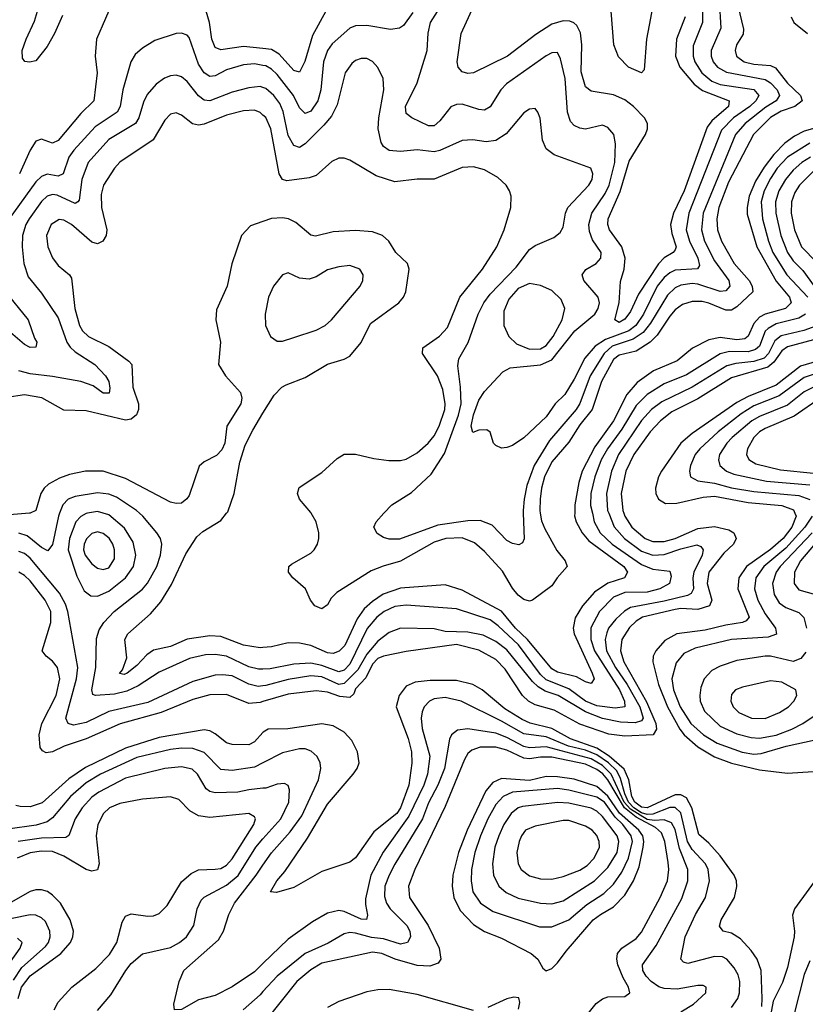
# Model space of a CAD drawing. Header units: inches. Extents: x 884549 to 1028252, y 526810 to 653624.
# Tile 583 of 656: x 979133 to 981934, y 548249 to 551760. Entities that reach past the tile are written whole.
import ezdxf

# ---------------------------------------------------------------- set-up
doc = ezdxf.new("R2010")
doc.units = ezdxf.units.IN
doc.header["$MEASUREMENT"] = 0
for name, color, linetype in [('A9574', 7, 'Continuous'), ('A9575', 7, 'Continuous'), ('A9584', 7, 'Continuous'), ('A9585', 7, 'Continuous')]:
    doc.layers.add(name, color=color, linetype=linetype)

msp = doc.modelspace()

# ---------------------------------------------------------------- linework, layer by layer
at = {"layer": 'A9574', "color": 5}
for points, elevation in [([(979167.4, 550000), (979067.6, 549992.4), (979038.8, 549981.2), (979010, 549959.9), (978975.5, 549924.5), (978914, 549846), (978836.2, 549783.8), (978690, 549639.9), (978630, 549587.1), (978610, 549575.3), (978590, 549570.9), (978558.7, 549578.7), (978530, 549596.6), (978437.3, 549690), (978410, 549765.1), (978373.4, 549813.4), (978372, 549830), (978391.5, 549890), (978398, 549930), (978390, 549976.2), (978371.9, 550000)], 2220), ([(979274.6, 550000), (979270.6, 549989.4), (979250, 549888.3), (979233.4, 549866.6), (979210, 549877.5), (979159, 549919), (979130, 549929)], 2240), ([(979374.6, 550000), (979370, 549999.2), (979350, 549988.5), (979332.6, 549970), (979310.3, 549910), (979304.9, 549870), (979336.1, 549776.1), (979362.9, 549722.9), (979385.6, 549705.6), (979410, 549705), (979450, 549722.1), (979509.5, 549770), (979537.8, 549810), (979546.8, 549850), (979537.1, 549897.1), (979506.8, 549946.8), (979450, 549994), (979430.1, 550000)], 2260), ([(980000, 549444.5), (979984.1, 549444.1), (979950, 549452.7), (979870, 549489.9), (979830, 549496.6), (979795.2, 549495.2), (979738.1, 549481.9), (979630, 549432.9), (979554.7, 549385.3), (979514.4, 549365.6), (979470, 549354.6), (979402.9, 549350), (979393.9, 549353.9), (979389.5, 549370), (979403.6, 549450), (979406.8, 549553.2), (979415.8, 549584.2), (979432.5, 549610), (979469.9, 549650.1), (979570, 549729.6), (979588.8, 549751.2), (979621.3, 549810), (979634.3, 549850), (979639.6, 549890), (979634, 549910), (979621.5, 549930), (979571.1, 549990), (979559.8, 550000)], 2240), ([(980000, 549520.8), (979990, 549519.9), (979930, 549529.9), (979850, 549560.1), (979810, 549563.1), (979730, 549551.3), (979670, 549524.9), (979610, 549512), (979585.3, 549494.7), (979550, 549457.5), (979515.8, 549430), (979505.6, 549425.6), (979488.9, 549428.9), (979498.5, 549441.5), (979515, 549485), (979507, 549550), (979518.6, 549570), (979598.9, 549641.1), (979635.9, 549684.1), (979673.5, 549746.5), (979724.9, 549855.1), (979764.6, 549915.4), (979785.5, 549934.5), (979850, 549974.2), (979870.2, 550000)], 2220), ([(980000, 549384.5), (979982.6, 549382.6), (979950, 549390.6), (979890, 549419.8), (979855.6, 549424.4), (979830, 549422.4), (979750, 549399.6), (979590, 549325.7), (979450, 549292.9), (979370, 549254.1), (979324.3, 549244.3), (979305, 549250), (979296.6, 549270), (979335.2, 549410), (979339.8, 549450), (979304, 549650), (979295.9, 549675.9), (979274.8, 549714.8), (979170, 549840.3), (979150, 549856.2), (979130, 549863.8)], 2260), ([(980000, 549328.3), (979990, 549325.4), (979950, 549321.3), (979870, 549354.1), (979810, 549352.1), (979750, 549336.1), (979636.6, 549290), (979490.6, 549249.4), (979370, 549196.1), (979290.7, 549169.3), (979250, 549149.5), (979226.4, 549146.4), (979213.3, 549153.3), (979205.4, 549165.4), (979201.7, 549210), (979212, 549250), (979262.4, 549350), (979275.9, 549410), (979267.8, 549450), (979250, 549473.2), (979226.5, 549490), (979212.8, 549510), (979244.1, 549610), (979243.9, 549650), (979222.9, 549690), (979170, 549758.7), (979150, 549778.4), (979130, 549789.5)], 2280), ([(980000, 549218.6), (979970, 549185), (979950, 549174.2), (979890, 549175.8), (979870, 549181.6), (979830, 549214), (979810, 549224.4), (979790, 549227.4), (979630, 549200.2), (979510, 549162), (979367, 549093), (979307.4, 549052.6), (979212.8, 548967.2), (979170, 548953.9), (979134, 548954), (979118.4, 548958.4)], 2320), ([(980000, 549109.7), (979970, 549094.3), (979890, 549082.3), (979850, 549086.7), (979790, 549146.8), (979750, 549161.6), (979710, 549162.8), (979670, 549157.8), (979550, 549128.8), (979420.9, 549070), (979370, 549039.3), (979313.3, 548990), (979250, 548913.7), (979230, 548899.7), (979191.7, 548888.3), (979090, 548873.5)], 2340), ([(980000, 549019.4), (979950, 549014.5), (979910, 549005.6), (979830, 549003.4), (979810, 549007.9), (979797.7, 549017.7), (979766.7, 549070), (979747.8, 549087.8), (979710, 549095.7), (979650, 549089.9), (979510, 549055.8), (979414.2, 549005.8), (979390, 548987.4), (979355.7, 548950), (979330.9, 548910), (979308.3, 548851.7), (979296.5, 548843.5), (979210, 548842.2), (979126.6, 548830)], 2360), ([(979255.2, 548230), (979270, 548257.1), (979318.8, 548310), (979403.6, 548376.4), (979452.6, 548427.4), (979479.3, 548470), (979497.9, 548542.1), (979510, 548563.6), (979530, 548572.1), (979590, 548563.3), (979610, 548564.6), (979630, 548572.5), (979658.3, 548601.7), (979710, 548685.8), (979743.9, 548716.1), (979770, 548729.2), (979830, 548730.5), (979850, 548733.9), (979870, 548744.9), (979890, 548768.1), (979967.2, 548890), (979973.4, 548910), (979970, 548917.4), (979949.1, 548929.1), (979810, 548915.5), (979770, 548921.4), (979739.2, 548939.2), (979699.5, 548979.5), (979670, 548989.3), (979570, 548981.1), (979490, 548965.2), (979453.2, 548950), (979430.8, 548930), (979410.6, 548890), (979404.9, 548850), (979415.5, 548750), (979410, 548728.6), (979390, 548723.9), (979370, 548730.4), (979290, 548777.6), (979250, 548793.6), (979210, 548795.8), (979170, 548789), (979124.1, 548770)], 2380), ([(979410, 548227), (979457.1, 548282.9), (979511.3, 548370), (979530, 548394.2), (979570, 548429.3), (979670, 548452.2), (979702.3, 548470), (979727, 548490), (979753.8, 548530), (979765.2, 548590), (979779.7, 548620.3), (979790, 548631.4), (979870, 548673.6), (979911.2, 548708.8), (979974.2, 548810), (980000, 548838.9)], 2360), ([(980000, 548394.6), (979970, 548365.6), (979890, 548311.8), (979830, 548281.2), (979770, 548265.3), (979710, 548231.3), (979684, 548230), (979682.6, 548250), (979700.6, 548330), (979718.3, 548370), (979841.4, 548478.6), (979859.6, 548510), (979878.1, 548570), (979898.5, 548610), (979975.5, 548710), (980000, 548745.7)], 2340), ([(979127.4, 548270), (979138.4, 548310), (979170, 548350.9), (979278.9, 548430), (979313.9, 548470), (979322.5, 548490), (979323.9, 548510), (979313, 548550), (979277.5, 548610), (979250, 548638.8), (979231.1, 548651.1), (979210, 548657.3), (979190, 548657.1), (979170, 548651.4), (979092.7, 548607.3)], 2420), ([(979110, 548335.7), (979140.4, 548380.4), (979224.6, 548455.4), (979235.1, 548470), (979241, 548490), (979240.3, 548510), (979224.3, 548544.3), (979210, 548557.9), (979190, 548567.4), (979170, 548568.2), (979105.3, 548554.7)], 2440), ([(979099.2, 548400.8), (979134, 548450), (979141, 548470), (979125, 548485)], 2460), ([(980000, 548294.5), (979990, 548283.4), (979929, 548230)], 2360)]:
    msp.add_lwpolyline(points, dxfattribs=dict(at, elevation=elevation))
at = {"layer": 'A9574', "color": 5, "elevation": 2280}
msp.add_lwpolyline([(979410, 549933.7), (979390, 549928.4), (979370.6, 549909.4), (979362.5, 549890), (979360.6, 549870), (979365.9, 549850), (979390, 549819.1), (979410, 549804.7), (979430, 549799.2), (979450, 549805.6), (979470, 549838), (979470.7, 549870), (979464.2, 549890), (979451.3, 549911.3), (979430, 549928.1)], close=True, dxfattribs=at)
at = {"layer": 'A9575', "color": 5}
for points, elevation in [([(979285.7, 551774.3), (979256.8, 551710), (979230, 551664.4), (979190, 551612.7), (979168, 551608), (979150.7, 551610.7), (979142.2, 551622.2), (979141.9, 551650), (979155.2, 551690), (979185.8, 551754.2), (979249.5, 551970)], 2080), ([(979470, 551839.2), (979406, 551690), (979402, 551630), (979408.9, 551570), (979397, 551470), (979350, 551425.6), (979270, 551329.2), (979250, 551319.1), (979210, 551333.4), (979190, 551326.6), (979170, 551294.4), (979132.1, 551210)], 2120), ([(980000, 551656.5), (979930, 551664.7), (979850, 551651.9), (979830, 551661), (979817.9, 551690), (979809.2, 551750), (979797.5, 551790)], 2120), ([(980000, 551596.6), (979970, 551602.1), (979930, 551598.4), (979870, 551580.5), (979830, 551559), (979810, 551557.1), (979790, 551570), (979770, 551601.3), (979736.2, 551696.2), (979730, 551704.1), (979710, 551712.1), (979690, 551710.6), (979614.7, 551685.3), (979570, 551658.5), (979544.8, 551635.2), (979528.7, 551610), (979499.9, 551510), (979490.5, 551450), (979479.6, 551430), (979401.9, 551378.1), (979325.2, 551294.8), (979307.5, 551270), (979287.3, 551210), (979270, 551202.1), (979230, 551208.4), (979210, 551201.1), (979190, 551181.7), (979094.6, 551050)], 2140), ([(980000, 551517.4), (979990, 551521), (979950, 551516.3), (979890, 551500.9), (979810, 551469.9), (979790, 551472.7), (979770, 551487.7), (979730, 551539.6), (979710, 551555.9), (979690, 551561.4), (979670, 551559.6), (979648.8, 551551.2), (979619, 551530), (979586.9, 551493.1), (979573.8, 551466.2), (979557.9, 551410), (979545.7, 551390), (979450, 551332.2), (979377.2, 551250), (979354.5, 551190), (979344.3, 551115.7), (979340.2, 551110), (979330, 551104.6), (979265.8, 551134.2), (979250, 551136.9), (979230, 551130.7), (979210, 551111.4), (979165.8, 551050), (979154.5, 551030), (979142.6, 550990), (979141.5, 550950), (979147.4, 550890), (979162.8, 550842.8), (979210, 550785.2), (979270, 550696.8), (979300.6, 550610), (979312.1, 550592.1), (979330, 550575.5), (979400.4, 550530), (979438.1, 550490), (979450.1, 550470), (979454.3, 550445.7), (979451.8, 550428.2), (979430, 550427.9), (979394.4, 550454.4), (979350, 550469.9), (979250, 550487.9), (979170, 550496.9), (979130, 550508.2)], 2160), ([(980000, 551419.9), (979990, 551428.9), (979970, 551436.6), (979930, 551434.8), (979870, 551418.8), (979790, 551386.7), (979770, 551383.9), (979748.3, 551388.3), (979710, 551419.4), (979690, 551428.2), (979670, 551423.2), (979650, 551402), (979608.7, 551331.3), (979490, 551251.3), (979470, 551229.8), (979431, 551170), (979423.3, 551136.7), (979424.8, 551090), (979443.5, 551010), (979440.7, 550990), (979429.4, 550970.6), (979410, 550960.9), (979390, 550966), (979317, 551030), (979290, 551044.6), (979272.9, 551047.1), (979245.3, 551030), (979228.3, 550990), (979232.8, 550950), (979250, 550910.2), (979270, 550883.2), (979310.1, 550850.1), (979317.8, 550837.8), (979329.6, 550730.4), (979346.2, 550670), (979356.3, 550650), (979377.6, 550630), (979450, 550594), (979521.8, 550541.8), (979531.9, 550530), (979536.4, 550450), (979555.9, 550390), (979556.4, 550370), (979548.8, 550351.2), (979530, 550335.1), (979510, 550332.1), (979370, 550365), (979290, 550367.6), (979211.2, 550411.2), (979150, 550422.1), (979086.8, 550413.2)], 2180), ([(980000, 551040.1), (979955.5, 551024.5), (979923.5, 550990), (979888.9, 550888.9), (979872.4, 550810), (979834.5, 550725.5), (979831.9, 550690), (979848.3, 550610), (979841.5, 550530), (979866.9, 550490), (979920.2, 550430), (979925, 550410), (979920.7, 550390), (979871, 550310), (979863.8, 550250), (979853.8, 550226.2), (979834.1, 550205.9), (979790, 550183.5), (979772.2, 550167.8), (979736.7, 550063.3), (979729, 550051), (979710, 550036.5), (979690, 550034.6), (979670, 550039.1), (979510, 550123.6), (979430, 550150.3), (979367.7, 550150), (979310, 550138), (979274.6, 550125.4), (979235.8, 550104.2), (979219.4, 550090), (979208.1, 550070), (979190, 550009.8), (979170, 550000.2), (979167.4, 550000)], 2220), ([(979076.5, 550796.5), (979162.5, 550690), (979184.8, 550624.8), (979194, 550610), (979190, 550592.7), (979170, 550590.8), (979150, 550602.1), (979091, 550651)], 2140), ([(979870.2, 550000), (979874.5, 550005.5), (979897.1, 550070), (979917.5, 550182.5), (979936.7, 550243.3), (979963.3, 550296.7), (980000, 550356.4)], 2220), ([(979559.8, 550000), (979548.6, 550010), (979477.5, 550057.5), (979450, 550068.1), (979410, 550072.6), (979330, 550060.1), (979304.8, 550050), (979285.8, 550030), (979274.6, 550000)], 2240), ([(979430.1, 550000), (979410, 550006.1), (979374.6, 550000)], 2260)]:
    msp.add_lwpolyline(points, dxfattribs=dict(at, elevation=elevation))
at = {"layer": 'A9584', "color": 5}
for points, elevation in [([(981286.5, 550000), (981290.1, 549989.9), (981315.5, 549950), (981362.9, 549910), (981390, 549899.2), (981430, 549899.4), (981470, 549910), (981550, 549945.6), (981610, 549952.8), (981660.9, 549940.9), (981678.4, 549930), (981686.7, 549910), (981678.1, 549890), (981642.7, 549857.3), (981590, 549790), (981583.6, 549750), (981600.4, 549690), (981591.7, 549670), (981550, 549657.1), (981490, 549660), (981470, 549656.8), (981353.2, 549630), (981330, 549615.4), (981307.1, 549592.9), (981279, 549550), (981275.1, 549510), (981286.6, 549470), (981367.7, 549327.7), (981400.4, 549250), (981403.3, 549230), (981391.1, 549210), (981290, 549204.9), (981232.8, 549212.8), (981130, 549247.7), (981038, 549298), (980970, 549317.4), (980946.3, 549330), (980925.1, 549350), (980863.7, 549443.7), (980830, 549479.2), (980770, 549512.1), (980690, 549531.6), (980510, 549506.7), (980430, 549490.8), (980410, 549482.2), (980390, 549461.4), (980366.9, 549413.1), (980330, 549373.7), (980323.6, 549356.4), (980310, 549343.5), (980273.4, 549346.6), (980230, 549362.4), (980190, 549366.4), (980090, 549354.7), (980000, 549328.3)], 2280), ([(981174.3, 550000), (981180.8, 549970), (981201.7, 549930), (981244.9, 549890), (981350, 549816.8), (981390, 549801.1), (981450, 549793), (981455.3, 549775.3), (981448.8, 549750), (981415.2, 549730), (981370, 549718.4), (981290, 549716.9), (981250, 549700.9), (981200.3, 549650), (981168.6, 549591.4), (981168.5, 549550), (981181.7, 549510), (981271.2, 549370), (981288.9, 549330), (981290.6, 549309.4), (981255.1, 549304.9), (981190, 549313.2), (981150, 549329.8), (981090, 549374.6), (981010, 549406.3), (980990, 549425.6), (980910.6, 549530.6), (980838.9, 549598.9), (980810, 549620), (980690, 549659.3), (980510, 549672.6), (980470, 549667.8), (980432.4, 549650), (980406.3, 549630), (980371.3, 549588.7), (980310, 549462.5), (980290, 549440.6), (980270, 549434.4), (980210, 549457.2), (980170, 549465.9), (980110, 549462.4), (980025.1, 549445.1), (980000, 549444.5)], 2240), ([(981111.3, 550000), (981110.9, 549990.9), (981116.4, 549970), (981137.6, 549930), (981161.3, 549901.3), (981286.1, 549810), (981299.9, 549790), (981288.4, 549770), (981229.4, 549750.6), (981181.6, 549718.4), (981139.3, 549670), (981113.4, 549626.6), (981106.3, 549590), (981108.9, 549570), (981174.2, 549430), (981180.5, 549410), (981170, 549393.3), (981150, 549398.9), (981117.4, 549417.4), (981050, 549433.6), (981030, 549445.6), (980943, 549550), (980899.9, 549590), (980850, 549650.9), (980710, 549725.9), (980650, 549744.4), (980490, 549732.7), (980428.9, 549711.1), (980390, 549685.3), (980361.1, 549658.9), (980336.3, 549623.7), (980291.7, 549528.3), (980271.7, 549508.3), (980250, 549500.4), (980230, 549502.2), (980170, 549528), (980130, 549536.5), (980090, 549537.5), (980030, 549523.4), (980000, 549520.8)], 2220), ([(981232.6, 550000), (981251.6, 549951.6), (981288.4, 549910), (981350, 549865.4), (981390, 549850.5), (981430, 549852.7), (981490, 549873.7), (981547.1, 549887.1), (981561.1, 549881.1), (981569.4, 549870), (981565.4, 549850), (981536.4, 549790), (981532.8, 549770), (981534.9, 549730), (981526.6, 549713.4), (981513.6, 549706.4), (981430, 549686.8), (981310, 549664.3), (981288.6, 549651.4), (981257.5, 549622.5), (981232.3, 549590), (981225.8, 549574.2), (981220.1, 549550), (981224.6, 549510), (981256.8, 549450), (981298.3, 549390), (981344, 549310), (981356, 549270), (981350, 549260.5), (981326.6, 549253.4), (981274.6, 549254.6), (981210, 549268.2), (981150, 549291.6), (981052.7, 549350), (981005.7, 549365.7), (980980.8, 549380.8), (980960.6, 549400.6), (980870, 549512.7), (980830, 549542.3), (980785, 549565), (980730, 549575.9), (980650, 549579), (980610, 549587.9), (980490, 549590.3), (980450, 549575.4), (980410, 549544.5), (980370, 549497.8), (980338.7, 549441.3), (980290, 549393), (980270, 549389.8), (980210, 549416.6), (980170, 549419.8), (980090, 549407.6), (980010, 549385.5), (980000, 549384.5)], 2260), ([(980988.7, 550000), (980993.3, 549973.3), (981004.4, 549944.4), (981047.7, 549867.7), (981077.1, 549830), (981085, 549810), (981048.9, 549770), (981030, 549741.5), (980960.4, 549690), (980950, 549687.1), (980930, 549692.4), (980910, 549708.2), (980890, 549732.6), (980853.7, 549793.7), (980790, 549864.1), (980754.3, 549894.3), (980710, 549912.1), (980652.2, 549910), (980610, 549896.9), (980490.5, 549829.5), (980428.1, 549811.9), (980385.4, 549794.6), (980262.8, 549717.2), (980243, 549697), (980230, 549673.5), (980210, 549659.3), (980184.8, 549670), (980169.8, 549690), (980151, 549731), (980106.9, 549770), (980091.1, 549790), (980092.4, 549810), (980101.3, 549818.7), (980170, 549857.7), (980182.3, 549870), (980194.9, 549890), (980199.2, 549910), (980199.2, 549930), (980189.9, 549970), (980171.6, 550000)], 2180), ([(980927.7, 550000), (980931, 549909), (980925.7, 549894.3), (980912.7, 549887.3), (980890, 549891.9), (980870, 549903.1), (980817.6, 549957.6), (980774.5, 549974.5), (980730, 549973.5), (980622.9, 549957.1), (980487.2, 549907.2), (980450, 549907.6), (980430, 549913), (980407.3, 549927.3), (980395.4, 549950), (980403.1, 549970), (980431.4, 550000)], 2160), ([(981896.7, 550000), (981900.9, 549990), (981885.3, 549950), (981854.5, 549910), (981810, 549871), (981723.7, 549810), (981696, 549770), (981693.5, 549730), (981733.3, 549630), (981723.3, 549616.7), (981710, 549610), (981650, 549601.1), (981576.7, 549583.3), (981475.4, 549570), (981433.3, 549546.7), (981400.5, 549510), (981391.7, 549490), (981389.7, 549470), (981409.6, 549390), (981442, 549310), (981486.4, 549230), (981502.1, 549210), (981550, 549167), (981610, 549131.3), (981670, 549109), (981770, 549085.4), (981870, 549073.8), (981961.1, 549078.9)], 2320), ([(981957.6, 549990), (981932.5, 549950), (981863.9, 549876.1), (981786.3, 549810), (981757.4, 549770), (981752.8, 549730), (981764.6, 549690), (981790, 549641.6), (981827.9, 549590), (981830.5, 549569.5), (981801.7, 549558.3), (981670, 549550.3), (981540.8, 549519.2), (981500.4, 549499.6), (981473.3, 549466.7), (981457.6, 549410), (981463.2, 549370), (981488, 549310), (981525.5, 549250), (981570.9, 549210), (981619.9, 549180.1), (981708.8, 549148.8), (981750, 549141.5), (981776.8, 549143.2), (981865.1, 549170), (981968.2, 549191.8)], 2340), ([(981958.6, 549930), (981843.5, 549810), (981829.6, 549789.6), (981817.1, 549750), (981822.1, 549710), (981840.2, 549680.2), (981863.6, 549663.6), (981910, 549645.7), (981928.9, 549628.9), (981938.2, 549590)], 2360), ([(981995.8, 549924.2), (981916.1, 549830), (981895.5, 549790), (981893.9, 549750), (981910, 549726.5), (981970.3, 549710.3)], 2380), ([(981935.1, 549504.9), (981917.9, 549482.1), (981890, 549471.7), (981810, 549490.3), (981790, 549490.3), (981690, 549474.8), (981630, 549455), (981600.9, 549439.1), (981573.4, 549410), (981561.3, 549378.7), (981557.3, 549350), (981558.4, 549330), (981574.3, 549294.3), (981630, 549240.4), (981690, 549213.2), (981740.3, 549200.3), (981770, 549197.8), (981830, 549209.1), (981885.7, 549230), (981925.3, 549250), (981990, 549294.9)], 2360), ([(981778.3, 548241.7), (981779.3, 548270), (981775.7, 548370), (981761.7, 548410), (981740.7, 548440.7), (981702.7, 548482.7), (981670, 548502.7), (981640.5, 548510), (981627.6, 548527.6), (981633.7, 548550), (981680.6, 548630), (981689.3, 548669.3), (981688.4, 548690), (981679.9, 548710), (981630, 548778.5), (981590, 548824.2), (981554.5, 548854.5), (981528.9, 548950), (981510, 548984.9), (981490, 548996.6), (981470, 548996.4), (981370, 548950.2), (981350, 548952.5), (981326, 548970), (981314.5, 548990), (981304.5, 549050), (981287.3, 549087.3), (981234.3, 549134.3), (981190, 549162.4), (981096.1, 549196.1), (981030, 549232.4), (980952.2, 549252.2), (980924.1, 549264.1), (980862.8, 549302.8), (980782, 549370), (980748.7, 549390), (980690, 549403.5), (980596.2, 549403.8), (980542, 549398), (980510, 549384), (980485.9, 549350), (980474.4, 549310), (980517.5, 549197.5), (980529.3, 549150), (980531.2, 549108.8), (980519.7, 549030), (980490, 548950), (980477.6, 548930), (980395.4, 548864.6), (980330, 548772), (980310, 548756.1), (980210, 548722.7), (980110, 548666.2), (980047.7, 548647.7), (980026.6, 548650), (980049.1, 548690), (980077.4, 548722.6), (980158.6, 548841.4), (980230, 548962.9), (980321.7, 549070), (980335.9, 549090), (980342.8, 549110), (980337.4, 549150), (980317.1, 549190), (980290, 549219.9), (980250, 549242.7), (980210, 549249.2), (980089.1, 549230.9), (980018, 549230), (980000.7, 549219.3), (980000, 549218.6)], 2320), ([(981670, 548237.3), (981692.6, 548270), (981698.6, 548290), (981700.1, 548330), (981693.9, 548353.9), (981679.5, 548379.5), (981653.6, 548410), (981638.3, 548418.3), (981610, 548420.3), (981515, 548395), (981499.3, 548399.3), (981489.9, 548409.9), (981505.6, 548490), (981542.5, 548570), (981577.8, 548630), (981592.1, 548690), (981587.4, 548730), (981578, 548750), (981530, 548801.3), (981514.1, 548830), (981490, 548932.3), (981470, 548951.4), (981450, 548950.8), (981390, 548927.2), (981370, 548925.6), (981350, 548931.7), (981322.4, 548950), (981303.6, 548970), (981290, 548999.1), (981274.9, 549054.9), (981261.2, 549081.2), (981232, 549110), (981190, 549138.8), (981150, 549155), (981089.7, 549169.7), (981010, 549202.8), (980930, 549214.1), (980850, 549258.9), (980706, 549330), (980650, 549343.3), (980610, 549338.4), (980593.2, 549330), (980575.2, 549310), (980568, 549292), (980564.4, 549270), (980567.7, 549232.3), (980594.5, 549134.5), (980586.9, 549070), (980573.3, 549030), (980519.7, 548920.3), (980428.5, 548791.5), (980384.6, 548710), (980365.9, 548625.9), (980365.2, 548605.2), (980373, 548567), (980368.8, 548551.2), (980350, 548552.8), (980290, 548579.9), (980270, 548583.6), (980230, 548574.7), (980176.9, 548543.1), (980090, 548481.4), (980000, 548394.6)], 2340), ([(981490, 548222.9), (981535.3, 548250), (981579.1, 548290), (981580.7, 548310), (981570, 548316), (981550, 548316.8), (981476.5, 548303.5), (981430, 548305.2), (981411.6, 548311.6), (981384.6, 548330), (981365.7, 548350), (981354.3, 548370), (981352.8, 548390), (981401.6, 548458.4), (981493.4, 548626.6), (981514.4, 548690), (981514.6, 548730), (981485, 548805), (981470, 548872.2), (981456, 548896), (981430, 548906.9), (981395.4, 548904.6), (981370, 548908.4), (981310, 548944.5), (981288.1, 548970), (981241.5, 549070), (981210, 549100.2), (981170, 549124.1), (981010, 549167), (980950, 549163.6), (980930, 549168.3), (980870, 549200.6), (980830, 549216), (980730, 549231.7), (980693.4, 549226.6), (980672.7, 549210), (980665.1, 549194.9), (980646.7, 549090), (980623.9, 549030), (980590, 548967.6), (980569.1, 548910), (980470, 548748.5), (980449.3, 548710), (980434.9, 548670), (980433.3, 548633.3), (980440.7, 548610), (980453.7, 548590), (980513.3, 548530), (980523.3, 548510), (980526, 548490), (980515.4, 548470), (980490, 548464.2), (980430, 548482.7), (980386.9, 548486.9), (980330, 548503), (980310, 548505.5), (980290, 548501.1), (980232.2, 548467.8), (980150, 548430.7), (980050.1, 548350), (980000, 548294.5)], 2360), ([(980000, 548745.7), (980030.2, 548789.8), (980096.3, 548863.7), (980138.4, 548921.6), (980197.6, 549050), (980206.1, 549090), (980203.7, 549110), (980193, 549133), (980172.3, 549152.3), (980150, 549159.7), (980130, 549160.3), (980070, 549145.8), (980000, 549109.7)], 2340), ([(981134.2, 548185.8), (981188, 548252), (981210, 548268.9), (981230, 548276.4), (981290, 548277.6), (981308.2, 548290), (981303.2, 548310), (981283.7, 548343.7), (981265.6, 548390), (981261.2, 548410), (981263.9, 548430), (981279.6, 548450), (981330, 548484.4), (981350, 548506.4), (981416.7, 548630), (981441.8, 548690), (981446.7, 548730), (981444.8, 548755.2), (981432.3, 548830), (981420.8, 548860.8), (981399.3, 548879.3), (981330, 548915.9), (981289.2, 548949.2), (981230, 549049.8), (981211.2, 549071.2), (981190, 549086.4), (981150, 549105.1), (981030, 549130), (980990, 549130.3), (980950, 549124.2), (980930, 549126.6), (980870, 549155.8), (980830, 549165.7), (980774.1, 549165.9), (980744.2, 549155.8), (980730, 549143.2), (980718.2, 549121.8), (980650, 548954.9), (980541.1, 548730), (980518.6, 548670), (980522.2, 548630), (980589.4, 548530), (980628.7, 548450), (980633.8, 548410), (980624.3, 548395.7), (980594.7, 548385.3), (980550, 548387.1), (980471.4, 548410), (980424.1, 548430), (980390, 548434.7), (980210, 548395.9), (980170, 548372.1), (980120.3, 548330), (980009.2, 548190.8)], 2380), ([(980000, 548838.9), (980063.4, 548910), (980092.3, 548970), (980094.5, 549014.5), (980089.2, 549029.2), (980076.1, 549036.1), (980050, 549034.3), (980010, 549020.4), (980000, 549019.4)], 2360), ([(981997.4, 548730), (981895.6, 548590), (981887.4, 548567.4), (981895.3, 548510), (981893.9, 548490), (981870, 548380.5), (981852.7, 548327.3), (981819.5, 548260.5), (981810, 548209.4)], 2320), ([(981950, 548404.8), (981930, 548355), (981893, 548210)], 2340), ([(980750, 548227.5), (980550, 548284.3), (980450, 548302.1), (980410, 548301.3), (980370, 548293.4), (980270, 548259.1), (980230, 548237.6)], 2420), ([(980911.5, 548231.5), (980915.5, 548255.5), (980912.1, 548272.1), (980894.8, 548274.8), (980870, 548269), (980801.6, 548238.4)], 2420)]:
    msp.add_lwpolyline(points, dxfattribs=dict(at, elevation=elevation))
for points, elevation in [([(981810, 549402.1), (981710, 549379.9), (981684.9, 549370), (981670, 549354), (981668, 549330), (981676.3, 549310), (981696, 549290), (981741.3, 549270), (981790, 549268.8), (981841, 549290), (981873.5, 549310), (981892.5, 549330), (981903.5, 549350), (981900.4, 549370), (981850, 549398.1)], 2380), ([(981010, 549061.4), (980950, 549046.7), (980850, 549054.5), (980819.9, 549040.1), (980794.1, 549010), (980727.5, 548870), (980697.5, 548790), (980677.2, 548710), (980674.9, 548670), (980680.3, 548630), (980703.5, 548583.5), (980750, 548533.8), (980790, 548509.2), (980850, 548484.7), (980956.5, 548430), (980980.2, 548410), (980998, 548378), (981010, 548368.7), (981030, 548377.4), (981050, 548396.9), (981080.8, 548439.2), (981177.8, 548550), (981203, 548570), (981250, 548596.4), (981290, 548638.7), (981320.8, 548690), (981340.7, 548739.3), (981356, 548810), (981358.4, 548830), (981354.4, 548850), (981340.4, 548870), (981270.8, 548930.8), (981230, 548991.5), (981190, 549025.3), (981110, 549051.6), (981050, 549060.7)], 2420), ([(981050, 549018.6), (980890, 549005.4), (980856.1, 548990), (980830, 548961.9), (980801.3, 548910), (980775.9, 548850), (980755.9, 548790), (980743.4, 548730), (980742.2, 548690), (980748.5, 548650), (980775.1, 548610), (980820.5, 548580.5), (980985.8, 548525.8), (981030, 548524.9), (981090.3, 548550.3), (981154.9, 548605.1), (981215.4, 548644.6), (981250, 548678), (981279.6, 548720.4), (981303.7, 548770), (981317.2, 548830), (981312.6, 548850), (981283.5, 548890), (981256.2, 548916.2), (981217.8, 548970), (981190, 548988.3), (981090, 549013)], 2440), ([(981050.9, 548969.1), (980925.3, 548954.7), (980910, 548949.9), (980885, 548930), (980859.3, 548890), (980841.1, 548850), (980826.6, 548810), (980817.8, 548750), (980821.5, 548710), (980840.4, 548670), (980867.4, 548647.4), (980910, 548628.1), (980990, 548609.3), (981030, 548607.7), (981070, 548618.7), (981182, 548690), (981230, 548737.6), (981262.3, 548790), (981269.3, 548830), (981262.7, 548850), (981210, 548918.6), (981190, 548938), (981170, 548948.4), (981090, 548966.2)], 2460), ([(981090, 548905.1), (981070, 548905.1), (980970, 548884.9), (980936.5, 548870), (980921.2, 548850), (980912.9, 548830), (980905.2, 548790), (980909.6, 548750), (980920.5, 548730), (980950, 548707.8), (980990, 548696.6), (981030, 548695.7), (981070, 548705), (981130, 548727.1), (981155.4, 548744.6), (981180.4, 548770), (981199.9, 548810), (981199.2, 548830), (981190, 548851.1), (981173.2, 548870), (981150, 548884.9)], 2480)]:
    msp.add_lwpolyline(points, close=True, dxfattribs=dict(at, elevation=elevation))
at = {"layer": 'A9585', "color": 5}
for points, elevation in [([(981568.4, 551830), (981567.6, 551750), (981534, 551666), (981533.7, 551630), (981540.1, 551610), (981564.7, 551570), (981600.4, 551540.4), (981630, 551528.7), (981750.4, 551510.4), (981767.7, 551490), (981757.4, 551470), (981736.3, 551450), (981677.6, 551410), (981634.3, 551365.7), (981517.9, 551070), (981509, 551010), (981521.1, 550970), (981550.9, 550909.1), (981556.8, 550883.2), (981548.8, 550871.2), (981470, 550867), (981450, 550857.6), (981430, 550841), (981405.8, 550810), (981356.9, 550710), (981329.3, 550670), (981304.1, 550650), (981220.7, 550619.3), (981184.8, 550595.2), (981147.6, 550552.4), (981110, 550477.8), (981076, 550424), (981042, 550390), (981010, 550343.4), (980930, 550269), (980890, 550241.8), (980870, 550234.5), (980850, 550232.6), (980830, 550241.6), (980822.4, 550250), (980809.5, 550289.5), (980797.6, 550297.6), (980770, 550296.3), (980748.3, 550288.3), (980742, 550310), (980750, 550351.5), (980770, 550402.8), (980790, 550434.6), (980855.2, 550504.8), (980881.3, 550518.7), (980990, 550529.3), (981030, 550547.1), (981112.2, 550650), (981182.8, 550710), (981195.6, 550730), (981200.4, 550750), (981195, 550770), (981144.2, 550830), (981138.4, 550850), (981150.6, 550869.4), (981188.2, 550890), (981205, 550910), (981206.3, 550930), (981175.4, 550975.4), (981164.6, 551004.6), (981161.6, 551030), (981172, 551070), (981219.7, 551140.3), (981234.8, 551170), (981254.9, 551250), (981257.4, 551317.4), (981250.6, 551350), (981230, 551375.9), (981210, 551383.7), (981150, 551369.8), (981130, 551372.8), (981110, 551382.6), (981096.7, 551396.7), (981085.9, 551430), (981077.9, 551550), (981060.7, 551620.7), (981050, 551642.2), (981030, 551641), (981010, 551630.5), (980868.5, 551531.5), (980848.3, 551510), (980810, 551448.8), (980790, 551437), (980770, 551439.2), (980710, 551458.5), (980690, 551457.2), (980670, 551449.1), (980630, 551399.4), (980610, 551381.5), (980590, 551381.3), (980530.9, 551410), (980510, 551425.3), (980508.2, 551450), (980550, 551534.6), (980585, 551650), (980588.5, 551711.5), (980597.2, 551750), (980650, 551833.1)], 2140), ([(981505.8, 551770), (981474.1, 551690), (981470.7, 551630), (981486.6, 551590), (981537.9, 551530), (981567.4, 551507.4), (981662.6, 551470), (981659.5, 551450), (981600.6, 551399.4), (981583.5, 551376.5), (981502, 551150), (981463.2, 551070), (981453.4, 551030), (981457.7, 550997.7), (981473.1, 550950), (981470, 550939.7), (981462.9, 550930), (981430, 550910.9), (981410, 550889.5), (981338.8, 550781.2), (981310, 550719.1), (981290, 550691.9), (981270, 550680.7), (981254.2, 550690), (981270.3, 550749.7), (981274.1, 550825.9), (981287.5, 550870), (981291, 550910), (981279.1, 550950), (981235.8, 551010), (981229.6, 551030), (981230.3, 551050), (981273.2, 551146.8), (981305.1, 551254.9), (981363.9, 551350), (981370.9, 551370), (981371.1, 551390), (981360.2, 551410), (981321.1, 551450), (981290, 551474.4), (981250, 551491.8), (981170, 551505), (981150, 551519.8), (981134.2, 551574.2), (981136.7, 551670), (981132.5, 551712.5), (981119.1, 551739.1), (981108.8, 551748.8), (981094.1, 551754.1), (981070, 551755.6), (981030, 551744.3), (980972.6, 551707.4), (980871.7, 551630), (980750, 551570.6), (980730, 551567.9), (980710, 551573.5), (980696.1, 551590), (980692.8, 551610), (980706, 551710), (980751.2, 551808.8)], 2120), ([(981625.9, 551830), (981632.1, 551730), (981597.9, 551650), (981598.1, 551630), (981605.3, 551610), (981621, 551590), (981653.1, 551573.1), (981790, 551546.8), (981810, 551534.1), (981832.9, 551510), (981841.5, 551490), (981829.7, 551470), (981792.5, 551447.5), (981718.8, 551390), (981685.2, 551350), (981569.3, 551070), (981563.7, 551010), (981573.8, 550970), (981610, 550900.5), (981660.8, 550830), (981664, 550810), (981650, 550792.6), (981630, 550790.7), (981550, 550817.2), (981530, 550819.7), (981490, 550813.4), (981470, 550804.2), (981442.3, 550777.7), (981382.1, 550677.9), (981355.8, 550644.2), (981319.6, 550620.4), (981244.8, 550595.2), (981216.6, 550570), (981167.1, 550490), (981130, 550391.2), (981117, 550370), (981021.1, 550258.9), (980966.3, 550170), (980941.3, 550098.7), (980931.2, 550050), (980927.4, 550010), (980927.7, 550000)], 2160), ([(981692.9, 551810), (981713.6, 551726.4), (981711.5, 551708.5), (981688.1, 551670), (981683.1, 551650), (981688.4, 551630), (981715.2, 551610), (981750, 551600.6), (981810, 551596.4), (981827.6, 551587.6), (981870, 551533.8), (981916.4, 551490), (981922.8, 551470), (981896.4, 551450), (981847, 551433), (981810, 551410.5), (981749.3, 551350.7), (981659.5, 551180.5), (981625.3, 551090), (981618.1, 551050), (981620.9, 551010), (981634.4, 550970), (981679.4, 550890), (981733.3, 550830), (981744.6, 550810), (981747.1, 550790), (981690, 550736.2), (981670, 550723.8), (981650, 550724.3), (981590, 550749), (981565.5, 550754.5), (981530, 550755), (981496.1, 550743.9), (981470, 550725.5), (981450, 550703.1), (981405.1, 550634.9), (981380.4, 550610), (981330, 550578), (981270, 550563.6), (981250, 550548.5), (981207.1, 550470), (981173.7, 550370), (981130, 550314.7), (981090, 550253.7), (981030, 550183), (981004.3, 550130), (980992.7, 550090), (980987.9, 550050), (980987, 550010), (980988.7, 550000)], 2180), ([(981394.9, 551834.9), (981366.9, 551690), (981359.1, 551580.9), (981350, 551569.9), (981303, 551590), (981267.4, 551627.4), (981250.9, 551670), (981241.1, 551790)], 2080), ([(980224.1, 551790), (980176.2, 551703.8), (980149.7, 551610.3), (980130, 551572.3), (980110, 551578.5), (980057.3, 551637.3), (980030, 551652.9), (980000, 551656.5)], 2120), ([(980534.3, 551785.7), (980501.1, 551738.9), (980486.8, 551730), (980454.8, 551725.2), (980370, 551738.7), (980330, 551738.4), (980310, 551729.3), (980246.7, 551673.3), (980230, 551649.8), (980216.2, 551610), (980206.2, 551510), (980195.7, 551470), (980170, 551433), (980150, 551425.4), (980130, 551445.6), (980108.7, 551490), (980050, 551564.1), (980030, 551583.5), (980010, 551594.7), (980000, 551596.6)], 2140), ([(981883.6, 551770), (981893.2, 551750), (981941.8, 551710)], 2220), ([(980431.4, 550000), (980459.7, 550030), (980530, 550073.7), (980600.1, 550139.9), (980646.7, 550213.3), (980697.1, 550350), (980706.8, 550390), (980704.6, 550450), (980694.9, 550525.1), (980697.8, 550550), (980731, 550609), (980767.5, 550710), (980787.9, 550750), (980810, 550780.7), (980902.5, 550877.5), (980950, 550940.2), (980970, 550954.3), (981036.9, 550983.1), (981059.1, 551000.9), (981070, 551020.4), (981078.8, 551070), (981087, 551090), (981162, 551170), (981173.2, 551190), (981176.1, 551210), (981168.4, 551230), (981037.8, 551277.8), (981010, 551299.3), (980997.1, 551330), (980988.6, 551408.6), (980980.4, 551430), (980970, 551442.6), (980950, 551440.8), (980930, 551427.9), (980866.9, 551353.1), (980830, 551328.5), (980795.7, 551324.3), (980748.1, 551331.9), (980710, 551329.4), (980630, 551293.2), (980610, 551288.6), (980550, 551295.9), (980490, 551289.9), (980450, 551293.1), (980430, 551307.1), (980421.8, 551321.8), (980410.8, 551370), (980412.5, 551410), (980430.4, 551510), (980428.2, 551550), (980410, 551588.7), (980390.3, 551610.3), (980370, 551621), (980350, 551621.7), (980330, 551614.3), (980316.5, 551603.5), (980293, 551570), (980264.4, 551455.6), (980243.9, 551416.1), (980216.8, 551383.2), (980150, 551317.4), (980130, 551303.7), (980110, 551311.3), (980090, 551347.2), (980072, 551432), (980060.5, 551460.5), (980038.4, 551490), (980010, 551513.9), (980000, 551517.4)], 2160), ([(980171.6, 550000), (980170, 550002.7), (980129.7, 550050), (980123, 550070), (980128.7, 550091.3), (980210, 550144.9), (980264.2, 550195.8), (980290, 550210.3), (980330, 550210.2), (980395, 550195), (980448.6, 550188.6), (980490, 550188.6), (980510, 550193.3), (980550, 550215.6), (980588.6, 550250), (980610, 550275.5), (980628.5, 550310), (980648.6, 550370), (980649.9, 550390.1), (980641.2, 550441.2), (980622.5, 550490), (980568.6, 550570), (980569.8, 550590), (980629, 550631), (980657.3, 550662.7), (980702, 550770), (980783.2, 550870), (980833.5, 550950), (980860.4, 551010), (980883.4, 551090), (980884.6, 551130), (980879.3, 551150), (980867, 551170), (980837.6, 551197.6), (980790, 551224.9), (980750, 551234.8), (980710, 551232.7), (980610, 551191), (980550, 551191.4), (980470, 551182), (980403.6, 551203.6), (980310, 551259.3), (980290, 551266.2), (980270, 551265.5), (980245.3, 551254.7), (980190, 551204.6), (980164.4, 551195.6), (980085.4, 551185.4), (980069.2, 551190), (980057.9, 551210), (980027.4, 551370), (980010.5, 551410.5), (980000, 551419.9)], 2180), ([(982026.9, 551390), (981930, 551361.8), (981895.4, 551344.6), (981861.1, 551318.9), (981820.8, 551279.2), (981786.4, 551233.6), (981756.4, 551183.6), (981733.8, 551130), (981725.9, 551090), (981726.5, 551066.5), (981760.6, 550950), (981830, 550827.9), (981877.6, 550770), (981882.9, 550750), (981862.7, 550730), (981790, 550710.4), (981770, 550699.2), (981750, 550676.6), (981730, 550631.4), (981717.8, 550622.2), (981690, 550617.8), (981630, 550626.6), (981590, 550618.1), (981531.7, 550588.3), (981476.5, 550543.5), (981392.8, 550507.2), (981334, 550466), (981297, 550423), (981249.9, 550330.1), (981182.7, 550237.3), (981137.8, 550150), (981125.8, 550110), (981112.4, 550030), (981111.3, 550000)], 2220), ([(981950, 551319.2), (981870, 551269.1), (981833, 551230), (981810, 551194.1), (981787, 551150), (981775.9, 551110), (981780.8, 551050), (981802, 550970), (981817.5, 550930), (981868, 550850), (981942.1, 550770)], 2240), ([(981952.1, 551270), (981921.5, 551250), (981890, 551223), (981863.1, 551190), (981839.8, 551150), (981827.1, 551110), (981829, 551070), (981846.7, 550990), (981870.2, 550930.2), (981890, 550900.1), (981925, 550865), (981965.6, 550810)], 2260), ([(981961.6, 551218.4), (981912.6, 551170), (981896.6, 551143.4), (981884.8, 551110), (981883.7, 551070), (981894.6, 551010), (981919.9, 550950), (981974.2, 550894.2)], 2280), ([(980000, 550356.4), (980039.4, 550420.6), (980067.6, 550450), (980082.1, 550457.9), (980150, 550484), (980230, 550531.4), (980290, 550549.3), (980310, 550560.2), (980350, 550609), (980383, 550677), (980484.5, 550750), (980501.5, 550770), (980509.8, 550790), (980521.4, 550870), (980515.5, 550890), (980473.8, 550930), (980448.4, 550970), (980426.4, 550990), (980390, 551003.4), (980330, 551008.2), (980250, 551003), (980187.5, 550987.5), (980170, 550991.2), (980116.9, 551036.9), (980091.1, 551050), (980070, 551053.6), (980030.8, 551050.8), (980000, 551040.1)], 2220), ([(981933.8, 550710), (981910, 550696.1), (981830, 550675), (981800.7, 550659.3), (981790, 550648.7), (981770, 550595.5), (981756, 550584), (981730, 550576), (981663.7, 550576.3), (981630, 550568.8), (981510, 550494.1), (981430, 550461.8), (981370, 550423.2), (981330, 550384), (981279.7, 550300.3), (981228.3, 550230), (981206, 550190), (981183.4, 550130), (981169.5, 550070), (981168.2, 550028.2), (981174.3, 550000)], 2240), ([(981987.6, 550672.4), (981928.7, 550651.3), (981847.3, 550632.7), (981825.1, 550614.9), (981802.8, 550570), (981786.8, 550553.2), (981750, 550540.6), (981685.5, 550534.5), (981654.3, 550525.7), (981530, 550449.4), (981422.2, 550397.8), (981385.5, 550370), (981350, 550331.1), (981267.9, 550210), (981242.2, 550150), (981224.6, 550070), (981228.6, 550010), (981232.6, 550000)], 2260), ([(982025.1, 550634.9), (981870, 550593.7), (981850, 550579), (981821.9, 550538.1), (981799.6, 550520.4), (981670, 550482.4), (981550, 550408.3), (981458.3, 550361.7), (981417.8, 550330), (981380.4, 550290), (981322.8, 550210), (981293.8, 550150), (981276.5, 550070), (981282.9, 550010), (981286.5, 550000)], 2280), ([(982050, 550563.4), (981916, 550524), (981830, 550457), (981730, 550416.6), (981690, 550394.8), (981530, 550284.8), (981490.1, 550250), (981420.3, 550150), (981410, 550129.7), (981399.9, 550090), (981400.9, 550070), (981410, 550050.2), (981434.7, 550034.7), (981475.5, 550035.5), (981570, 550057.8), (981610, 550060.5), (981730, 550038.1), (981850, 550028.2), (981891.8, 550011.8), (981896.7, 550000)], 2320), ([(982050, 550523.7), (981930, 550484.6), (981840.9, 550419.1), (981750, 550382.6), (981705.2, 550354.8), (981622.6, 550290), (981558.1, 550230), (981541.2, 550210), (981523.9, 550170), (981520.7, 550150), (981524.2, 550130), (981550, 550115.1), (981610, 550107), (981670, 550090.3), (981750, 550077), (981910, 550063.9), (981949.3, 550049.3)], 2340), ([(982003.6, 550470), (981930, 550432.5), (981870, 550385.1), (981770, 550345.3), (981742.9, 550330), (981672.4, 550270), (981653.7, 550250), (981628, 550210), (981623.8, 550190), (981628.4, 550170), (981652.3, 550150), (981678.9, 550138.9), (981794.7, 550114.7), (981950, 550101.7)], 2360), ([(981990, 550412.5), (981894.4, 550345.6), (981790, 550302.2), (981769.7, 550290), (981749.7, 550270), (981727.4, 550230), (981723.9, 550210), (981732.1, 550192.1), (981756.8, 550176.8), (981845.3, 550154.7), (981963.2, 550143.2)], 2380)]:
    msp.add_lwpolyline(points, dxfattribs=dict(at, elevation=elevation))
for points, elevation in [([(980310, 550883.1), (980270, 550878.6), (980230, 550867.7), (980190, 550843.5), (980165.1, 550834.9), (980130, 550838.5), (980090, 550857.6), (980070, 550849.6), (980038, 550810), (980019.7, 550770), (980008.1, 550710), (980008.9, 550670), (980027, 550630), (980050, 550614), (980070, 550613.4), (980110, 550626.9), (980190, 550652.9), (980221.7, 550670), (980244.8, 550690), (980346.6, 550810), (980355.8, 550830), (980357.2, 550850), (980345.6, 550870)], 2240), ([(980950, 550818.8), (980910, 550800.9), (980876.4, 550763.6), (980859, 550721), (980858.5, 550670), (980876.1, 550630), (980903.9, 550603.9), (980950, 550585.4), (980990, 550585.9), (981010, 550597.8), (981034.7, 550630), (981066.5, 550690), (981075.9, 550730), (981062.7, 550762.7), (981030, 550794.3), (980990, 550811.9)], 2160)]:
    msp.add_lwpolyline(points, close=True, dxfattribs=dict(at, elevation=elevation))

doc.saveas('drawing.dxf')
